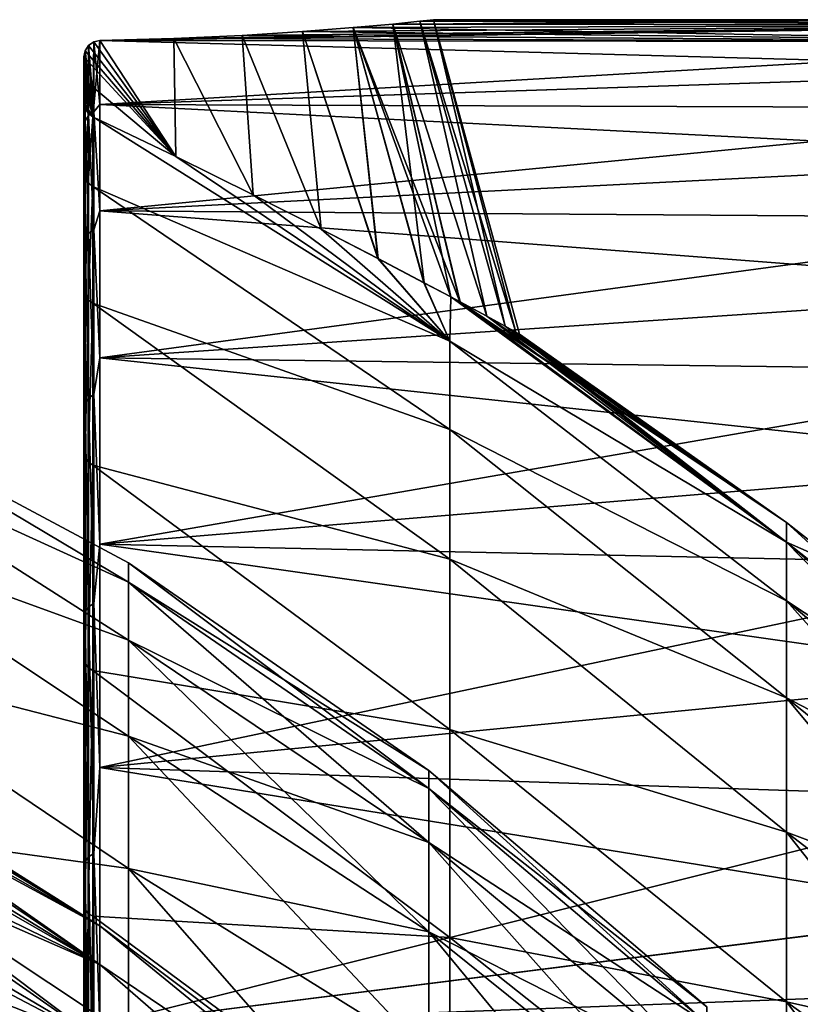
# Model space of a CAD drawing. Header units: metres. Extents: x 59 to 135, y -85 to 115.
# Tile 264 of 290: x 105 to 110, y 45 to 51. Entities that reach past the tile are written whole.
import ezdxf

# ---------------------------------------------------------------- set-up
doc = ezdxf.new("R2010")
doc.units = ezdxf.units.M
doc.layers.add('solid_20_404_502_XXX', color=7, linetype='CONTINUOUS')

msp = doc.modelspace()

# ---------------------------------------------------------------- linework, layer by layer
at = {"layer": 'solid_20_404_502_XXX'}
for points in [[(107.45575, 50.972458, 1.125236), (112.416809, 50.964825, 1.271536), (112.424629, 51, 0.000376)], [(107.627205, 50.989605, 0.691371), (107.45575, 50.972458, 1.125236), (112.424629, 51, 0.000376)], [(107.45575, 50.972458, -1.125236), (107.627205, 50.989605, -0.691371), (112.416817, 50.964867, -1.270785)], [(108.051956, 49.120491, 0.908666), (107.45575, 50.972458, 1.125236), (107.627205, 50.989605, 0.691371)], [(108.051132, 49.120937, -0.910409), (107.627205, 50.989605, -0.691371), (107.45575, 50.972458, -1.125236)], [(107.714386, 50.998817, 0.233294), (107.627205, 50.989605, 0.691371), (112.424629, 51, 0.000376)], [(107.627205, 50.989605, -0.691371), (107.714386, 50.998817, -0.233294), (112.416817, 50.964867, -1.270785)], [(108.168533, 49.057255, 0.606738), (107.627205, 50.989605, 0.691371), (107.714386, 50.998817, 0.233294)], [(108.23661, 49.020138, -0.304339), (107.714386, 50.998817, -0.233294), (107.627205, 50.989605, -0.691371)], [(108.051956, 49.120491, 0.908666), (107.627205, 50.989605, 0.691371), (108.168533, 49.057255, 0.606738)], [(108.168129, 49.057476, -0.608066), (107.627205, 50.989605, -0.691371), (108.051132, 49.120937, -0.910409)], [(108.23661, 49.020138, -0.304339), (107.627205, 50.989605, -0.691371), (108.168129, 49.057476, -0.608066)], [(107.714386, 50.998817, -0.233294), (112.424629, 51, 0.000376), (112.416817, 50.964867, -1.270785)], [(107.714386, 50.998817, -0.233294), (107.714386, 50.998817, 0.233294), (112.424629, 51, 0.000376)], [(108.259163, 49.007805), (107.714386, 50.998817, 0.233294), (107.714386, 50.998817, -0.233294)], [(108.236717, 49.020081, 0.303633), (107.714386, 50.998817, 0.233294), (108.259163, 49.007805)], [(108.168533, 49.057255, 0.606738), (107.714386, 50.998817, 0.233294), (108.236717, 49.020081, 0.303633)], [(108.23661, 49.020138, -0.304339), (108.259163, 49.007805), (107.714386, 50.998817, -0.233294)], [(105.599998, 50.867451, 2.465691), (112.393402, 50.859409, 2.539162), (112.416809, 50.964825, 1.271536)], [(106.068748, 50.880238, 2.344166), (105.599998, 50.867451, 2.465691), (112.416809, 50.964825, 1.271536)], [(106.501167, 50.900185, 2.140454), (106.068748, 50.880238, 2.344166), (112.416809, 50.964825, 1.271536)], [(106.883774, 50.924458, 1.862608), (106.501167, 50.900185, 2.140454), (112.416809, 50.964825, 1.271536)], [(106.501167, 50.900185, -2.140454), (106.883774, 50.924458, -1.862608), (112.393425, 50.859493, -2.538416)], [(107.00296, 49.672043, 2.030449), (106.501167, 50.900185, 2.140454), (106.883774, 50.924458, 1.862608)], [(107.001724, 49.672676, -2.031192), (106.883774, 50.924458, -1.862608), (106.501167, 50.900185, -2.140454)], [(107.205254, 50.949699, 1.520319), (106.883774, 50.924458, 1.862608), (112.416809, 50.964825, 1.271536)], [(106.883774, 50.924458, -1.862608), (107.205254, 50.949699, -1.520319), (112.393425, 50.859493, -2.538416)], [(107.363518, 49.485935, 1.77687), (106.883774, 50.924458, 1.862608), (107.205254, 50.949699, 1.520319)], [(107.361885, 49.486782, -1.77821), (107.205254, 50.949699, -1.520319), (106.883774, 50.924458, -1.862608)], [(107.00296, 49.672043, 2.030449), (106.883774, 50.924458, 1.862608), (107.363518, 49.485935, 1.77687)], [(107.361885, 49.486782, -1.77821), (106.883774, 50.924458, -1.862608), (107.001724, 49.672676, -2.031192)], [(107.205254, 50.949699, -1.520319), (107.45575, 50.972458, -1.125236), (112.416817, 50.964867, -1.270785)], [(107.45575, 50.972458, 1.125236), (107.205254, 50.949699, 1.520319), (112.416809, 50.964825, 1.271536)], [(107.655174, 49.332771, 1.499071), (107.205254, 50.949699, 1.520319), (107.45575, 50.972458, 1.125236)], [(107.881424, 49.212284, -1.209313), (107.45575, 50.972458, -1.125236), (107.205254, 50.949699, -1.520319)], [(107.205254, 50.949699, -1.520319), (112.416817, 50.964867, -1.270785), (112.393425, 50.859493, -2.538416)], [(107.363518, 49.485935, 1.77687), (107.205254, 50.949699, 1.520319), (107.655174, 49.332771, 1.499071)], [(107.65358, 49.333614, -1.500829), (107.205254, 50.949699, -1.520319), (107.361885, 49.486782, -1.77821)], [(107.823051, 49.243534, -1.292847), (107.205254, 50.949699, -1.520319), (107.65358, 49.333614, -1.500829)], [(107.881424, 49.212284, -1.209313), (107.205254, 50.949699, -1.520319), (107.823051, 49.243534, -1.292847)], [(107.655174, 49.332771, 1.499071), (107.45575, 50.972458, 1.125236), (107.823143, 49.243484, 1.292717)], [(107.88269, 49.211605, 1.207415), (107.823143, 49.243484, 1.292717), (107.45575, 50.972458, 1.125236)], [(107.88269, 49.211605, 1.207415), (107.45575, 50.972458, 1.125236), (108.051956, 49.120491, 0.908666)], [(108.051132, 49.120937, -0.910409), (107.45575, 50.972458, -1.125236), (107.881424, 49.212284, -1.209313)], [(105.52932, 50.836769, 2.477245), (105.561806, 50.859146, 2.47191), (105.556602, 50.384995, 2.487871)], [(105.561806, 50.859146, -2.47191), (105.52932, 50.836769, -2.477245), (106.081512, 50.132301, -2.403585)], [(105.561806, 50.41592, -5.116428), (105.52932, 50.836769, -2.477245), (105.561806, 50.859146, -2.47191)], [(105.561806, 50.41592, 5.116428), (105.561806, 50.859146, 2.47191), (105.52932, 50.836769, 2.477245)], [(106.081299, 50.132404, 2.403636), (105.556602, 50.384995, 2.487871), (105.599998, 50.867451, 2.465691)], [(105.561806, 50.859146, 2.47191), (105.599998, 50.867451, 2.465691), (105.556602, 50.384995, 2.487871)], [(105.561806, 50.859146, 2.47191), (105.599998, 50.462471, 4.943422), (105.599998, 50.867451, 2.465691)], [(105.561806, 50.859146, -2.47191), (105.599998, 50.867451, -2.465691), (105.599998, 50.462471, -4.943422)], [(105.561806, 50.859146, -2.47191), (106.081512, 50.132301, -2.403585), (105.599998, 50.867451, -2.465691)], [(105.561806, 50.41592, 5.116428), (105.599998, 50.462471, 4.943422), (105.561806, 50.859146, 2.47191)], [(105.561806, 50.41592, -5.116428), (105.561806, 50.859146, -2.47191), (105.599998, 50.462471, -4.943422)], [(105.599998, 50.867451, -2.465691), (106.068748, 50.880238, -2.344166), (112.393425, 50.859493, -2.538416)], [(106.081299, 50.132404, 2.403636), (105.599998, 50.867451, 2.465691), (106.068748, 50.880238, 2.344166)], [(106.081512, 50.132301, -2.403585), (106.068748, 50.880238, -2.344166), (105.599998, 50.867451, -2.465691)], [(105.599998, 50.867451, -2.465691), (112.393425, 50.859493, -2.538416), (112.354538, 50.684097, -3.798922)], [(105.599998, 50.462471, -4.943422), (105.599998, 50.867451, -2.465691), (112.354538, 50.684097, -3.798922)], [(105.599998, 50.867451, 2.465691), (105.599998, 50.462471, 4.943422), (112.393402, 50.859409, 2.539162)], [(105.599998, 50.462471, 4.943422), (112.354515, 50.683971, 3.799662), (112.393402, 50.859409, 2.539162)], [(106.068748, 50.880238, -2.344166), (106.501167, 50.900185, -2.140454), (112.393425, 50.859493, -2.538416)], [(106.572189, 49.889919, 2.245575), (106.068748, 50.880238, 2.344166), (106.501167, 50.900185, 2.140454)], [(106.571861, 49.890079, -2.245709), (106.501167, 50.900185, -2.140454), (106.068748, 50.880238, -2.344166)], [(106.081299, 50.132404, 2.403636), (106.068748, 50.880238, 2.344166), (106.572189, 49.889919, 2.245575)], [(106.571861, 49.890079, -2.245709), (106.068748, 50.880238, -2.344166), (106.081512, 50.132301, -2.403585)], [(106.572189, 49.889919, 2.245575), (106.501167, 50.900185, 2.140454), (107.00296, 49.672043, 2.030449)], [(107.001724, 49.672676, -2.031192), (106.501167, 50.900185, -2.140454), (106.571861, 49.890079, -2.245709)], [(105.507622, 50.803688, 2.481076), (105.556602, 50.384995, 2.487871), (105.5, 50.764969, 2.483165)], [(105.507622, 50.803688, 2.481076), (105.5, 50.764969, 2.483165), (105.5, 50.324749, 5.100344)], [(105.507614, 50.359898, 5.118509), (105.507622, 50.803688, 2.481076), (105.5, 50.324749, 5.100344)], [(105.507622, 50.803688, -2.481076), (105.5, 50.764969, -2.483165), (106.081512, 50.132301, -2.403585)], [(105.507614, 50.359898, -5.118509), (105.5, 50.764969, -2.483165), (105.507622, 50.803688, -2.481076)], [(105.507614, 50.359898, -5.118509), (105.507622, 50.803688, -2.481076), (105.52932, 50.393131, -5.118832)], [(105.507614, 50.359898, 5.118509), (105.52932, 50.393131, 5.118832), (105.507622, 50.803688, 2.481076)], [(105.507622, 50.803688, 2.481076), (105.52932, 50.836769, 2.477245), (105.556602, 50.384995, 2.487871)], [(105.52932, 50.836769, -2.477245), (105.507622, 50.803688, -2.481076), (106.081512, 50.132301, -2.403585)], [(105.52932, 50.393131, -5.118832), (105.507622, 50.803688, -2.481076), (105.52932, 50.836769, -2.477245)], [(105.52932, 50.393131, 5.118832), (105.52932, 50.836769, 2.477245), (105.507622, 50.803688, 2.481076)], [(105.52932, 50.393131, -5.118832), (105.52932, 50.836769, -2.477245), (105.561806, 50.41592, -5.116428)], [(105.52932, 50.393131, 5.118832), (105.561806, 50.41592, 5.116428), (105.52932, 50.836769, 2.477245)], [(105.5, 50.764969, 2.483165), (105.556602, 50.384995, 2.487871), (105.5, 50.620384, 2.487245)], [(105.5, 50.03648, 5.073006), (105.5, 50.764969, 2.483165), (105.5, 50.620384, 2.487245)], [(105.5, 50.03648, 5.073006), (105.5, 50.324749, 5.100344), (105.5, 50.764969, 2.483165)], [(105.5, 50.620384, -2.487245), (105.5, 50.764969, -2.483165), (105.5, 50.324715, -5.100496)], [(105.507614, 50.359898, -5.118509), (105.5, 50.324715, -5.100496), (105.5, 50.764969, -2.483165)], [(106.081512, 50.132301, -2.403585), (105.5, 50.764969, -2.483165), (105.5, 50.620384, -2.487245)], [(105.599998, 50.462471, -4.943422), (112.354538, 50.684097, -3.798922), (112.300308, 50.439041, -5.048709)], [(105.599998, 50.462471, 4.943422), (112.30027, 50.438877, 5.049442), (112.354515, 50.683971, 3.799662)], [(105.526741, 50.406929, 2.490052), (105.5, 50.620384, 2.487245), (105.556602, 50.384995, 2.487871)], [(105.5, 50.03648, 5.073006), (105.5, 50.620384, 2.487245), (105.5, 50.475319, 2.490766)], [(105.526741, 50.406929, 2.490052), (105.5, 50.475319, 2.490766), (105.5, 50.620384, 2.487245)], [(105.5, 50.475319, -2.490766), (105.5, 50.620384, -2.487245), (105.5, 50.324715, -5.100496)], [(105.556602, 50.384995, -2.487871), (105.5, 50.620384, -2.487245), (105.5, 50.475319, -2.490766)], [(106.081512, 50.132301, -2.403585), (105.5, 50.620384, -2.487245), (105.556602, 50.384995, -2.487871)], [(105.506905, 50.438564, 2.491009), (105.5, 50.03648, 5.073006), (105.5, 50.475319, 2.490766)], [(105.526741, 50.406929, 2.490052), (105.506905, 50.438564, 2.491009), (105.5, 50.475319, 2.490766)], [(105.5, 50.036488, -5.072984), (105.5, 50.475319, -2.490766), (105.5, 50.324715, -5.100496)], [(105.506905, 50.438564, -2.491009), (105.5, 50.475319, -2.490766), (105.5, 50.036488, -5.072984)], [(105.526741, 50.406929, -2.490052), (105.556602, 50.384995, -2.487871), (105.5, 50.475319, -2.490766)], [(105.506905, 50.438564, -2.491009), (105.526741, 50.406929, -2.490052), (105.5, 50.475319, -2.490766)], [(105.506912, 49.996494, -5.084017), (105.506905, 50.438564, -2.491009), (105.5, 50.036488, -5.072984)], [(105.506912, 49.996494, 5.084017), (105.5, 50.03648, 5.073006), (105.506905, 50.438564, 2.491009)], [(105.506912, 49.996494, 5.084017), (105.506905, 50.438564, 2.491009), (105.526741, 50.406929, 2.490052)], [(105.506912, 49.996494, -5.084017), (105.526741, 50.406929, -2.490052), (105.506905, 50.438564, -2.491009)], [(105.52932, 50.393131, -5.118832), (105.561806, 50.41592, -5.116428), (105.561806, 49.667816, -7.691361)], [(105.52932, 50.393131, 5.118832), (105.561806, 49.667816, 7.691361), (105.561806, 50.41592, 5.116428)], [(105.561806, 50.41592, 5.116428), (105.599998, 49.789845, 7.36225), (105.599998, 50.462471, 4.943422)], [(105.561806, 50.41592, -5.116428), (105.599998, 50.462471, -4.943422), (105.599998, 49.789845, -7.362251)], [(105.561806, 50.41592, 5.116428), (105.561806, 49.667816, 7.691361), (105.599998, 49.789845, 7.36225)], [(105.561806, 49.667816, -7.691361), (105.561806, 50.41592, -5.116428), (105.599998, 49.789845, -7.362251)], [(105.599998, 50.462471, -4.943422), (112.300308, 50.439041, -5.048709), (112.230957, 50.124836, -6.284234)], [(105.599998, 49.789845, -7.362251), (105.599998, 50.462471, -4.943422), (112.230957, 50.124836, -6.284234)], [(105.599998, 50.462471, 4.943422), (105.599998, 49.789845, 7.36225), (112.30027, 50.438877, 5.049442)], [(105.599998, 49.789845, 7.36225), (112.230911, 50.12463, 6.284966), (112.30027, 50.438877, 5.049442)], [(105.507614, 50.359898, 5.118509), (105.5, 50.324749, 5.100344), (105.5, 49.579842, 7.662927)], [(105.507614, 50.359898, 5.118509), (105.5, 49.579842, 7.662927), (105.507614, 49.612125, 7.686359)], [(105.507614, 50.359898, -5.118509), (105.5, 49.579762, -7.663151), (105.5, 50.324715, -5.100496)], [(105.507614, 49.612125, -7.686359), (105.5, 49.579762, -7.663151), (105.507614, 50.359898, -5.118509)], [(105.526718, 49.965248, 5.079301), (105.506912, 49.996494, 5.084017), (105.526741, 50.406929, 2.490052)], [(105.526718, 49.965248, -5.079301), (105.526741, 50.406929, -2.490052), (105.506912, 49.996494, -5.084017)], [(105.507614, 50.359898, -5.118509), (105.52932, 50.393131, -5.118832), (105.52932, 49.645004, -7.690816)], [(105.507614, 50.359898, 5.118509), (105.52932, 49.645004, 7.690816), (105.52932, 50.393131, 5.118832)], [(105.507614, 49.612125, -7.686359), (105.507614, 50.359898, -5.118509), (105.52932, 49.645004, -7.690816)], [(105.507614, 50.359898, 5.118509), (105.507614, 49.612125, 7.686359), (105.52932, 49.645004, 7.690816)], [(105.526718, 49.965248, 5.079301), (105.526741, 50.406929, 2.490052), (105.556602, 50.384995, 2.487871)], [(105.526718, 49.965248, -5.079301), (105.556602, 50.384995, -2.487871), (105.526741, 50.406929, -2.490052)], [(105.526718, 49.965248, 5.079301), (105.556602, 50.384995, 2.487871), (105.556602, 49.943707, 5.074568)], [(105.526718, 49.965248, -5.079301), (105.556602, 49.943707, -5.074569), (105.556602, 50.384995, -2.487871)], [(105.52932, 49.645004, -7.690816), (105.52932, 50.393131, -5.118832), (105.561806, 49.667816, -7.691361)], [(105.52932, 50.393131, 5.118832), (105.52932, 49.645004, 7.690816), (105.561806, 49.667816, 7.691361)], [(107.817116, 48.962059, 3.702229), (105.556602, 49.943707, 5.074568), (105.556602, 50.384995, 2.487871)], [(106.081299, 50.132404, 2.403636), (107.817116, 48.962059, 3.702229), (105.556602, 50.384995, 2.487871)], [(107.817116, 48.96204, -3.702342), (105.556602, 50.384995, -2.487871), (105.556602, 49.943707, -5.074569)], [(107.817116, 48.96204, -3.702342), (106.081512, 50.132301, -2.403585), (105.556602, 50.384995, -2.487871)], [(105.5, 49.297199, 7.60086), (105.5, 49.579842, 7.662927), (105.5, 50.324749, 5.100344)], [(105.5, 50.03648, 5.073006), (105.5, 49.297199, 7.60086), (105.5, 50.324749, 5.100344)], [(105.5, 49.297215, -7.600825), (105.5, 50.324715, -5.100496), (105.5, 49.579762, -7.663151)], [(105.5, 49.297215, -7.600825), (105.5, 50.036488, -5.072984), (105.5, 50.324715, -5.100496)], [(105.599998, 49.789845, -7.362251), (112.230957, 50.124836, -6.284234), (112.146805, 49.742165, -7.501888)], [(105.599998, 49.789845, 7.36225), (112.146751, 49.74192, 7.502596), (112.230911, 50.12463, 6.284966)], [(106.081299, 50.132404, 2.403636), (106.572189, 49.889919, 2.245575), (107.817116, 48.962059, 3.702229)], [(107.817116, 48.96204, -3.702342), (106.571861, 49.890079, -2.245709), (106.081512, 50.132301, -2.403585)], [(105.506912, 49.996494, -5.084017), (105.5, 50.036488, -5.072984), (105.5, 49.297215, -7.600825)], [(105.506912, 49.996494, 5.084017), (105.5, 49.297199, 7.60086), (105.5, 50.03648, 5.073006)], [(105.506912, 49.255852, -7.608014), (105.506912, 49.996494, -5.084017), (105.5, 49.297215, -7.600825)], [(105.506912, 49.996494, 5.084017), (105.506912, 49.255852, 7.608014), (105.5, 49.297199, 7.60086)], [(105.526718, 49.965248, -5.079301), (105.506912, 49.996494, -5.084017), (105.506912, 49.255852, -7.608014)], [(105.526718, 49.965248, 5.079301), (105.506912, 49.255852, 7.608014), (105.506912, 49.996494, 5.084017)], [(105.526718, 49.225395, -7.599604), (105.526718, 49.965248, -5.079301), (105.506912, 49.255852, -7.608014)], [(105.526718, 49.965248, 5.079301), (105.526718, 49.225395, 7.599604), (105.506912, 49.255852, 7.608014)], [(105.526718, 49.965248, 5.079301), (105.556602, 49.943707, 5.074568), (105.526718, 49.225395, 7.599604)], [(105.526718, 49.225395, -7.599604), (105.556602, 49.943707, -5.074569), (105.526718, 49.965248, -5.079301)], [(105.526718, 49.225395, 7.599604), (105.556602, 49.943707, 5.074568), (105.556602, 49.204556, 7.592381)], [(105.526718, 49.225395, -7.599604), (105.556602, 49.204556, -7.592384), (105.556602, 49.943707, -5.074569)], [(107.817116, 48.404205, 6.064882), (105.556602, 49.204556, 7.592381), (105.556602, 49.943707, 5.074568)], [(107.817116, 48.962059, 3.702229), (107.817116, 48.404205, 6.064882), (105.556602, 49.943707, 5.074568)], [(107.817116, 48.404175, -6.064987), (105.556602, 49.943707, -5.074569), (105.556602, 49.204556, -7.592384)], [(107.817116, 48.404175, -6.064987), (107.817116, 48.96204, -3.702342), (105.556602, 49.943707, -5.074569)], [(107.817116, 48.96204, -3.702342), (107.001724, 49.672676, -2.031192), (106.571861, 49.890079, -2.245709)], [(106.572189, 49.889919, 2.245575), (107.00296, 49.672043, 2.030449), (107.817116, 48.962059, 3.702229)], [(105.561806, 49.667816, 7.691361), (105.599998, 48.857586, 9.693356), (105.599998, 49.789845, 7.36225)], [(105.561806, 49.667816, -7.691361), (105.599998, 49.789845, -7.362251), (105.599998, 48.857586, -9.693357)], [(105.599998, 49.789845, -7.362251), (112.146805, 49.742165, -7.501888), (112.048195, 49.291874, -8.698049)], [(105.599998, 48.857586, -9.693357), (105.599998, 49.789845, -7.362251), (112.048195, 49.291874, -8.698049)], [(105.599998, 49.789845, 7.36225), (105.599998, 48.857586, 9.693356), (112.146751, 49.74192, 7.502596)], [(105.599998, 48.857586, 9.693356), (112.048134, 49.291592, 8.698742), (112.146751, 49.74192, 7.502596)], [(105.52932, 49.645004, -7.690816), (105.561806, 49.667816, -7.691361), (105.561806, 48.625019, -10.161687)], [(105.52932, 49.645004, 7.690816), (105.561806, 48.625019, 10.161687), (105.561806, 49.667816, 7.691361)], [(105.561806, 49.667816, 7.691361), (105.561806, 48.625019, 10.161687), (105.599998, 48.857586, 9.693356)], [(105.561806, 48.625019, -10.161687), (105.561806, 49.667816, -7.691361), (105.599998, 48.857586, -9.693357)], [(107.817116, 48.96204, -3.702342), (107.361885, 49.486782, -1.77821), (107.001724, 49.672676, -2.031192)], [(107.00296, 49.672043, 2.030449), (107.363518, 49.485935, 1.77687), (107.817116, 48.962059, 3.702229)], [(105.507614, 49.612125, 7.686359), (105.5, 49.579842, 7.662927), (105.5, 48.540382, 10.124328)], [(105.507614, 49.612125, 7.686359), (105.5, 48.540382, 10.124328), (105.507614, 48.570549, 10.149715)], [(105.507614, 49.612125, -7.686359), (105.5, 48.540279, -10.124537), (105.5, 49.579762, -7.663151)], [(105.507614, 48.570549, -10.149715), (105.5, 48.540279, -10.124537), (105.507614, 49.612125, -7.686359)], [(105.507614, 49.612125, -7.686359), (105.52932, 49.645004, -7.690816), (105.52932, 48.602554, -10.158223)], [(105.507614, 49.612125, 7.686359), (105.52932, 48.602554, 10.158223), (105.52932, 49.645004, 7.690816)], [(105.507614, 48.570549, -10.149715), (105.507614, 49.612125, -7.686359), (105.52932, 48.602554, -10.158223)], [(105.507614, 49.612125, 7.686359), (105.507614, 48.570549, 10.149715), (105.52932, 48.602554, 10.158223)], [(105.52932, 48.602554, -10.158223), (105.52932, 49.645004, -7.690816), (105.561806, 48.625019, -10.161687)], [(105.52932, 49.645004, 7.690816), (105.52932, 48.602554, 10.158223), (105.561806, 48.625019, 10.161687)], [(105.5, 48.267559, 10.028417), (105.5, 48.540382, 10.124328), (105.5, 49.579842, 7.662927)], [(105.5, 49.297199, 7.60086), (105.5, 48.267559, 10.028417), (105.5, 49.579842, 7.662927)], [(105.5, 48.267574, -10.028384), (105.5, 49.579762, -7.663151), (105.5, 48.540279, -10.124537)], [(105.5, 48.267574, -10.028384), (105.5, 49.297215, -7.600825), (105.5, 49.579762, -7.663151)], [(107.817116, 48.96204, -3.702342), (107.65358, 49.333614, -1.500829), (107.361885, 49.486782, -1.77821)], [(107.363518, 49.485935, 1.77687), (107.655174, 49.332771, 1.499071), (107.817116, 48.962059, 3.702229)], [(105.506912, 49.255852, -7.608014), (105.5, 49.297215, -7.600825), (105.5, 48.267574, -10.028384)], [(105.506912, 49.255852, 7.608014), (105.5, 48.267559, 10.028417), (105.5, 49.297199, 7.60086)], [(105.599998, 48.857586, -9.693357), (112.048195, 49.291874, -8.698049), (111.935509, 48.775005, -9.869099)], [(105.599998, 48.857586, 9.693356), (111.935432, 48.77467, 9.869806), (112.048134, 49.291592, 8.698742)], [(107.817116, 48.96204, -3.702342), (107.823051, 49.243534, -1.292847), (107.65358, 49.333614, -1.500829)], [(107.655174, 49.332771, 1.499071), (107.823143, 49.243484, 1.292717), (107.817116, 48.962059, 3.702229)], [(105.506912, 48.226654, -10.028732), (105.506912, 49.255852, -7.608014), (105.5, 48.267574, -10.028384)], [(105.506912, 49.255852, 7.608014), (105.506912, 48.226654, 10.028732), (105.5, 48.267559, 10.028417)], [(105.526718, 49.225395, -7.599604), (105.506912, 49.255852, -7.608014), (105.506912, 48.226654, -10.028732)], [(105.526718, 49.225395, 7.599604), (105.506912, 48.226654, 10.028732), (105.506912, 49.255852, 7.608014)], [(109.950691, 47.689991, -2.218529), (107.823051, 49.243534, -1.292847), (107.817116, 48.96204, -3.702342)], [(109.950691, 47.689991, 2.218529), (107.817116, 48.962059, 3.702229), (107.823143, 49.243484, 1.292717)], [(109.950691, 47.689991, -2.218529), (109.950691, 47.814579), (107.823051, 49.243534, -1.292847)], [(107.881424, 49.212284, -1.209313), (107.823051, 49.243534, -1.292847), (109.950691, 47.814579)], [(107.88269, 49.211605, 1.207415), (109.950691, 47.689991, 2.218529), (107.823143, 49.243484, 1.292717)], [(105.526718, 48.19743, -10.016749), (105.526718, 49.225395, -7.599604), (105.506912, 48.226654, -10.028732)], [(105.526718, 49.225395, 7.599604), (105.526718, 48.19743, 10.016749), (105.506912, 48.226654, 10.028732)], [(105.526718, 49.225395, 7.599604), (105.556602, 49.204556, 7.592381), (105.526718, 48.19743, 10.016749)], [(105.526718, 48.19743, -10.016749), (105.556602, 49.204556, -7.592384), (105.526718, 49.225395, -7.599604)], [(105.526718, 48.19743, 10.016749), (105.556602, 49.204556, 7.592381), (105.556602, 48.177567, 10.007163)], [(105.526718, 48.19743, -10.016749), (105.556602, 48.177578, -10.007137), (105.556602, 49.204556, -7.592384)], [(107.817116, 47.580971, 8.348653), (105.556602, 48.177567, 10.007163), (105.556602, 49.204556, 7.592381)], [(107.817116, 48.404205, 6.064882), (107.817116, 47.580971, 8.348653), (105.556602, 49.204556, 7.592381)], [(107.817116, 47.580929, -8.34875), (105.556602, 49.204556, -7.592384), (105.556602, 48.177578, -10.007137)], [(107.817116, 47.580929, -8.34875), (107.817116, 48.404175, -6.064987), (105.556602, 49.204556, -7.592384)], [(108.051132, 49.120937, -0.910409), (107.881424, 49.212284, -1.209313), (109.950691, 47.814579)], [(107.88269, 49.211605, 1.207415), (108.051956, 49.120491, 0.908666), (109.950691, 47.689991, 2.218529)], [(108.168129, 49.057476, -0.608066), (108.051132, 49.120937, -0.910409), (109.950691, 47.814579)], [(108.051956, 49.120491, 0.908666), (108.168533, 49.057255, 0.606738), (109.950691, 47.689991, 2.218529)], [(108.23661, 49.020138, -0.304339), (108.168129, 49.057476, -0.608066), (109.950691, 47.814579)], [(108.168533, 49.057255, 0.606738), (108.236717, 49.020081, 0.303633), (109.950691, 47.689991, 2.218529)], [(108.23661, 49.020138, -0.304339), (109.950691, 47.814579), (108.259163, 49.007805)], [(108.236717, 49.020081, 0.303633), (108.259163, 49.007805), (109.950691, 47.689991, 2.218529)], [(108.259163, 49.007805), (109.950691, 47.814579), (109.950691, 47.689991, 2.218529)], [(109.950691, 47.317787, 4.409159), (107.817116, 48.404205, 6.064882), (107.817116, 48.962059, 3.702229)], [(109.950691, 47.317787, 4.409159), (107.817116, 48.962059, 3.702229), (109.950691, 47.689991, 2.218529)], [(109.950691, 47.317787, -4.409159), (107.817116, 48.96204, -3.702342), (107.817116, 48.404175, -6.064987)], [(109.950691, 47.317787, -4.409159), (109.950691, 47.689991, -2.218529), (107.817116, 48.96204, -3.702342)], [(105.561806, 48.625019, 10.161687), (105.599998, 47.676804, 11.908962), (105.599998, 48.857586, 9.693356)], [(105.561806, 48.625019, -10.161687), (105.599998, 48.857586, -9.693357), (105.599998, 47.676804, -11.908964)], [(105.599998, 48.857586, -9.693357), (111.935509, 48.775005, -9.869099), (111.80925, 48.192776, -11.011439)], [(105.599998, 47.676804, -11.908964), (105.599998, 48.857586, -9.693357), (111.80925, 48.192776, -11.011439)], [(105.599998, 48.857586, 9.693356), (105.599998, 47.676804, 11.908962), (111.935432, 48.77467, 9.869806)], [(105.599998, 47.676804, 11.908962), (111.809174, 48.192429, 11.012079), (111.935432, 48.77467, 9.869806)], [(105.781776, 47.434959, 2.189794), (103.766579, 48.634632, 1.201831), (103.766579, 48.355587, 3.589239)], [(105.781776, 47.557938), (103.766579, 48.634632, -1.201831), (103.766579, 48.634632, 1.201831)], [(105.781776, 47.434959, 2.189794), (105.781776, 47.557938), (103.766579, 48.634632, 1.201831)], [(105.781776, 47.434959, -2.189794), (103.766579, 48.355587, -3.589239), (103.766579, 48.634632, -1.201831)], [(105.781776, 47.557938), (105.781776, 47.434959, -2.189794), (103.766579, 48.634632, -1.201831)], [(105.507614, 48.570549, -10.149715), (105.52932, 48.602554, -10.158223), (105.52932, 47.279964, -12.487505)], [(105.507614, 48.570549, 10.149715), (105.52932, 47.279964, 12.487505), (105.52932, 48.602554, 10.158223)], [(105.52932, 48.602554, -10.158223), (105.561806, 48.625019, -10.161687), (105.561806, 47.301712, -12.493809)], [(105.52932, 48.602554, 10.158223), (105.561806, 47.301712, 12.493809), (105.561806, 48.625019, 10.161687)], [(105.52932, 47.279964, -12.487505), (105.52932, 48.602554, -10.158223), (105.561806, 47.301712, -12.493809)], [(105.52932, 48.602554, 10.158223), (105.52932, 47.279964, 12.487505), (105.561806, 47.301712, 12.493809)], [(105.561806, 48.625019, 10.161687), (105.561806, 47.301712, 12.493809), (105.599998, 47.676804, 11.908962)], [(105.561806, 47.301712, -12.493809), (105.561806, 48.625019, -10.161687), (105.599998, 47.676804, -11.908964)], [(105.507614, 48.570549, 10.149715), (105.5, 48.540382, 10.124328), (105.5, 47.22266, 12.445855)], [(105.507614, 48.570549, 10.149715), (105.5, 47.22266, 12.445855), (105.507614, 47.249317, 12.475091)], [(105.507614, 48.570549, -10.149715), (105.5, 47.22253, -12.446054), (105.5, 48.540279, -10.124537)], [(105.507614, 47.249317, -12.47509), (105.5, 47.22253, -12.446054), (105.507614, 48.570549, -10.149715)], [(105.5, 46.963665, 12.317597), (105.5, 47.22266, 12.445855), (105.5, 48.540382, 10.124328)], [(105.5, 48.267559, 10.028417), (105.5, 46.963665, 12.317597), (105.5, 48.540382, 10.124328)], [(105.5, 46.963684, -12.317566), (105.5, 48.540279, -10.124537), (105.5, 47.22253, -12.446054)], [(105.5, 46.963684, -12.317566), (105.5, 48.267574, -10.028384), (105.5, 48.540279, -10.124537)], [(105.507614, 47.249317, -12.47509), (105.507614, 48.570549, -10.149715), (105.52932, 47.279964, -12.487505)], [(105.507614, 48.570549, 10.149715), (105.507614, 47.249317, 12.475091), (105.52932, 47.279964, 12.487505)], [(105.781776, 47.067577, 4.35205), (103.766579, 48.355587, 3.589239), (103.766579, 47.801262, 5.928109)], [(105.781776, 47.067577, 4.35205), (105.781776, 47.434959, 2.189794), (103.766579, 48.355587, 3.589239)], [(105.781776, 47.067577, -4.35205), (103.766579, 47.801262, -5.928109), (103.766579, 48.355587, -3.589239)], [(105.781776, 47.434959, -2.189794), (105.781776, 47.067577, -4.35205), (103.766579, 48.355587, -3.589239)], [(109.950691, 46.702652, 6.544341), (107.817116, 47.580971, 8.348653), (107.817116, 48.404205, 6.064882)], [(109.950691, 46.702652, 6.544341), (107.817116, 48.404205, 6.064882), (109.950691, 47.317787, 4.409159)], [(109.950691, 46.702652, -6.544341), (107.817116, 48.404175, -6.064987), (107.817116, 47.580929, -8.34875)], [(109.950691, 46.702652, -6.544341), (109.950691, 47.317787, -4.409159), (107.817116, 48.404175, -6.064987)], [(105.506912, 48.226654, -10.028732), (105.5, 48.267574, -10.028384), (105.5, 46.963684, -12.317566)], [(105.506912, 48.226654, 10.028732), (105.5, 46.963665, 12.317597), (105.5, 48.267559, 10.028417)], [(105.506912, 46.922882, -12.31331), (105.506912, 48.226654, -10.028732), (105.5, 46.963684, -12.317566)], [(105.506912, 48.226654, 10.028732), (105.506912, 46.922882, 12.31331), (105.5, 46.963665, 12.317597)], [(105.526718, 48.19743, -10.016749), (105.506912, 48.226654, -10.028732), (105.506912, 46.922882, -12.31331)], [(105.526718, 48.19743, 10.016749), (105.506912, 46.922882, 12.31331), (105.506912, 48.226654, 10.028732)], [(105.526718, 46.895302, -12.297927), (105.526718, 48.19743, -10.016749), (105.506912, 46.922882, -12.31331)], [(105.526718, 48.19743, 10.016749), (105.526718, 46.895302, 12.297927), (105.506912, 46.922882, 12.31331)], [(105.526718, 48.19743, 10.016749), (105.556602, 48.177567, 10.007163), (105.526718, 46.895302, 12.297927)], [(105.526718, 46.895302, -12.297927), (105.556602, 48.177578, -10.007137), (105.526718, 48.19743, -10.016749)], [(105.526718, 46.895302, -12.297927), (105.556602, 46.876705, -12.286069), (105.556602, 48.177578, -10.007137)], [(105.526718, 46.895302, 12.297927), (105.556602, 48.177567, 10.007163), (105.556602, 46.876675, 12.286114)], [(107.817116, 46.50301, -10.523927), (105.556602, 48.177578, -10.007137), (105.556602, 46.876705, -12.286069)], [(107.817116, 46.50301, -10.523927), (107.817116, 47.580929, -8.34875), (105.556602, 48.177578, -10.007137)], [(107.817116, 46.503059, 10.523839), (105.556602, 46.876675, 12.286114), (105.556602, 48.177567, 10.007163)], [(107.817116, 47.580971, 8.348653), (107.817116, 46.503059, 10.523839), (105.556602, 48.177567, 10.007163)], [(105.599998, 47.676804, -11.908964), (111.80925, 48.192776, -11.011439), (111.670036, 47.546665, -12.121379)], [(105.599998, 47.676804, 11.908962), (111.669968, 47.546349, 12.12189), (111.809174, 48.192429, 11.012079)], [(105.781776, 46.460411, 6.459577), (103.766579, 47.801262, 5.928109), (103.766579, 46.979164, 8.186811)], [(105.781776, 46.460411, 6.459577), (105.781776, 47.067577, 4.35205), (103.766579, 47.801262, 5.928109)], [(105.781776, 46.460411, -6.459577), (103.766579, 46.979164, -8.186811), (103.766579, 47.801262, -5.928109)], [(105.781776, 47.067577, -4.35205), (105.781776, 46.460411, -6.459577), (103.766579, 47.801262, -5.928109)], [(109.950691, 47.814579), (110.314529, 47.529274), (111.920403, 46.015675, 2.029879)], [(109.950691, 47.689991, 2.218529), (109.950691, 47.814579), (111.920403, 46.015675, 2.029879)], [(109.950691, 47.689991, -2.218529), (110.314529, 47.529274), (109.950691, 47.814579)], [(105.561806, 47.301712, 12.493809), (105.599998, 46.26157, 13.982672), (105.599998, 47.676804, 11.908962)], [(105.561806, 47.301712, -12.493809), (105.599998, 47.676804, -11.908964), (105.599998, 46.261566, -13.982674)], [(105.599998, 47.676804, -11.908964), (111.670036, 47.546665, -12.121379), (111.518509, 46.838352, -13.195319)], [(105.599998, 46.261566, -13.982674), (105.599998, 47.676804, -11.908964), (111.518509, 46.838352, -13.195319)], [(105.599998, 47.676804, 11.908962), (105.599998, 46.26157, 13.982672), (111.669968, 47.546349, 12.12189)], [(109.950691, 47.689991, -2.218529), (111.920403, 46.129669), (110.314529, 47.529274)], [(111.920403, 46.015675, -2.029879), (111.920403, 46.129669), (109.950691, 47.689991, -2.218529)], [(109.950691, 47.689991, 2.218529), (111.920403, 46.015675, 2.029879), (111.920403, 45.675121, 4.034231)], [(109.950691, 47.317787, 4.409159), (109.950691, 47.689991, 2.218529), (111.920403, 45.675121, 4.034231)], [(111.920403, 46.015675, -2.029879), (109.950691, 47.689991, -2.218529), (109.950691, 47.317787, -4.409159)], [(105.599998, 46.26157, 13.982672), (111.518463, 46.838142, 13.195621), (111.669968, 47.546349, 12.12189)], [(107.684959, 46.128693, -2.042613), (105.781776, 47.434959, -2.189794), (105.781776, 47.557938)], [(107.684959, 46.243404), (105.781776, 47.557938), (105.781776, 47.434959, 2.189794)], [(107.684959, 46.243404), (107.684959, 46.128693, -2.042613), (105.781776, 47.557938)], [(109.950691, 45.852318, 8.597223), (107.817116, 46.503059, 10.523839), (107.817116, 47.580971, 8.348653)], [(109.950691, 45.852318, 8.597223), (107.817116, 47.580971, 8.348653), (109.950691, 46.702652, 6.544341)], [(109.950691, 45.852318, -8.597223), (107.817116, 47.580929, -8.34875), (107.817116, 46.50301, -10.523927)], [(109.950691, 45.852318, -8.597223), (109.950691, 46.702652, -6.544341), (107.817116, 47.580929, -8.34875)], [(107.684959, 45.786003, -4.059539), (105.781776, 47.067577, -4.35205), (105.781776, 47.434959, -2.189794)], [(107.684959, 46.128693, -2.042613), (107.684959, 45.786003, -4.059539), (105.781776, 47.434959, -2.189794)], [(107.684959, 46.128693, 2.042613), (105.781776, 47.434959, 2.189794), (105.781776, 47.067577, 4.35205)], [(107.684959, 46.128693, 2.042613), (107.684959, 46.243404), (105.781776, 47.434959, 2.189794)], [(105.52932, 47.279964, -12.487505), (105.561806, 47.301712, -12.493809), (105.561806, 45.715889, -14.656008)], [(105.52932, 47.279964, 12.487505), (105.561806, 45.715889, 14.656008), (105.561806, 47.301712, 12.493809)], [(105.561806, 47.301712, 12.493809), (105.561806, 45.715889, 14.656008), (105.599998, 46.26157, 13.982672)], [(105.561806, 45.715889, -14.656008), (105.561806, 47.301712, -12.493809), (105.599998, 46.261566, -13.982674)], [(109.950691, 47.317787, 4.409159), (111.920403, 45.675121, 4.034231), (111.920403, 45.112293, 5.98785)], [(109.950691, 46.702652, 6.544341), (109.950691, 47.317787, 4.409159), (111.920403, 45.112293, 5.98785)], [(111.920403, 45.675121, -4.034231), (109.950691, 47.317787, -4.409159), (109.950691, 46.702652, -6.544341)], [(111.920403, 46.015675, -2.029879), (109.950691, 47.317787, -4.409159), (111.920403, 45.675121, -4.034231)], [(105.507614, 47.249317, 12.475091), (105.5, 47.22266, 12.445855), (105.5, 45.643066, 14.599009)], [(105.507614, 47.249317, 12.475091), (105.5, 45.643066, 14.599009), (105.507614, 45.666401, 14.630871)], [(105.507614, 47.249317, -12.47509), (105.5, 45.642899, -14.599214), (105.5, 47.22253, -12.446054)], [(105.507614, 45.666401, -14.630871), (105.5, 45.642899, -14.599214), (105.507614, 47.249317, -12.47509)], [(105.507614, 47.249317, -12.47509), (105.52932, 47.279964, -12.487505), (105.52932, 45.695213, -14.646987)], [(105.507614, 47.249317, 12.475091), (105.52932, 45.695213, 14.646987), (105.52932, 47.279964, 12.487505)], [(105.507614, 45.666401, -14.630871), (105.507614, 47.249317, -12.47509), (105.52932, 45.695213, -14.646987)], [(105.507614, 47.249317, 12.475091), (105.507614, 45.666401, 14.630871), (105.52932, 45.695213, 14.646987)], [(105.52932, 45.695213, -14.646987), (105.52932, 47.279964, -12.487505), (105.561806, 45.715889, -14.656008)], [(105.52932, 47.279964, 12.487505), (105.52932, 45.695213, 14.646987), (105.561806, 45.715889, 14.656008)], [(105.5, 45.401711, 14.440333), (105.5, 45.643066, 14.599009), (105.5, 47.22266, 12.445855)], [(105.5, 46.963665, 12.317597), (105.5, 45.401711, 14.440333), (105.5, 47.22266, 12.445855)], [(105.5, 45.401733, -14.440302), (105.5, 47.22253, -12.446054), (105.5, 45.642899, -14.599214)], [(105.5, 45.401733, -14.440302), (105.5, 46.963684, -12.317566), (105.5, 47.22253, -12.446054)], [(107.684959, 45.219643, -6.025414), (105.781776, 46.460411, -6.459577), (105.781776, 47.067577, -4.35205)], [(107.684959, 45.786003, -4.059539), (107.684959, 45.219643, -6.025414), (105.781776, 47.067577, -4.35205)], [(107.684959, 45.786003, 4.059539), (105.781776, 47.067577, 4.35205), (105.781776, 46.460411, 6.459577)], [(107.684959, 45.786003, 4.059539), (107.684959, 46.128693, 2.042613), (105.781776, 47.067577, 4.35205)], [(105.781776, 45.621094, 8.485871), (103.766579, 46.979164, 8.186811), (103.766579, 45.900402, 10.334802)], [(105.781776, 45.621094, 8.485871), (105.781776, 46.460411, 6.459577), (103.766579, 46.979164, 8.186811)], [(105.781776, 45.621094, -8.485871), (103.766579, 45.900402, -10.334802), (103.766579, 46.979164, -8.186811)], [(105.781776, 46.460411, -6.459577), (105.781776, 45.621094, -8.485871), (103.766579, 46.979164, -8.186811)], [(105.506912, 46.922882, -12.31331), (105.5, 46.963684, -12.317566), (105.5, 45.401733, -14.440302)], [(105.506912, 46.922882, 12.31331), (105.5, 45.401711, 14.440333), (105.5, 46.963665, 12.317597)], [(105.506912, 45.362228, -14.430734), (105.506912, 46.922882, -12.31331), (105.5, 45.401733, -14.440302)], [(105.506912, 46.922882, 12.31331), (105.506912, 45.362228, 14.430734), (105.5, 45.401711, 14.440333)], [(105.526718, 46.895302, -12.297927), (105.506912, 46.922882, -12.31331), (105.506912, 45.362228, -14.430734)], [(105.526718, 46.895302, 12.297927), (105.506912, 45.362228, 14.430734), (105.506912, 46.922882, 12.31331)], [(105.526718, 45.336685, -14.412171), (105.526718, 46.895302, -12.297927), (105.506912, 45.362228, -14.430734)], [(105.526718, 46.895302, 12.297927), (105.526718, 45.336685, 14.412171), (105.506912, 45.362228, 14.430734)], [(105.526718, 46.895302, 12.297927), (105.556602, 46.876675, 12.286114), (105.526718, 45.336685, 14.412171)], [(105.526718, 45.336685, -14.412171), (105.556602, 46.876705, -12.286069), (105.526718, 46.895302, -12.297927)], [(105.526718, 45.336685, -14.412171), (105.556602, 45.319584, -14.398246), (105.556602, 46.876705, -12.286069)], [(105.526718, 45.336685, 14.412171), (105.556602, 46.876675, 12.286114), (105.556602, 45.319561, 14.398275)], [(107.817116, 45.184437, -12.562227), (105.556602, 46.876705, -12.286069), (105.556602, 45.319584, -14.398246)], [(107.817116, 45.184437, -12.562227), (107.817116, 46.50301, -10.523927), (105.556602, 46.876705, -12.286069)], [(107.817116, 45.184494, 12.56215), (105.556602, 45.319561, 14.398275), (105.556602, 46.876675, 12.286114)], [(107.817116, 46.503059, 10.523839), (107.817116, 45.184494, 12.56215), (105.556602, 46.876675, 12.286114)], [(105.599998, 46.261566, -13.982674), (111.518509, 46.838352, -13.195319), (111.355148, 46.069721, -14.229728)], [(105.599998, 46.26157, 13.982672), (111.355148, 46.069721, 14.229728), (111.518463, 46.838142, 13.195621)], [(109.950691, 46.702652, 6.544341), (111.920403, 45.112293, 5.98785), (111.920403, 44.334267, 7.866168)], [(109.950691, 45.852318, 8.597223), (109.950691, 46.702652, 6.544341), (111.920403, 44.334267, 7.866168)], [(111.920403, 45.112293, -5.98785), (109.950691, 46.702652, -6.544341), (109.950691, 45.852318, -8.597223)], [(111.920403, 45.675121, -4.034231), (109.950691, 46.702652, -6.544341), (111.920403, 45.112293, -5.98785)], [(109.950691, 44.777485, 10.541992), (107.817116, 45.184494, 12.56215), (107.817116, 46.503059, 10.523839)], [(109.950691, 44.777485, 10.541992), (107.817116, 46.503059, 10.523839), (109.950691, 45.852318, 8.597223)], [(109.950691, 44.777485, -10.541992), (107.817116, 46.50301, -10.523927), (107.817116, 45.184437, -12.562227)], [(109.950691, 44.777485, -10.541992), (109.950691, 45.852318, -8.597223), (107.817116, 46.50301, -10.523927)], [(105.59938, 45.257915, 1.029138), (103.736542, 46.411156, 0.931198), (103.736542, 46.433563, -0.203647)], [(105.59938, 45.257889, -1.02958), (103.736542, 46.433563, -0.203647), (103.736542, 46.386089, -1.337725)], [(105.59938, 45.257915, 1.029138), (103.736542, 46.433563, -0.203647), (105.59938, 45.257889, -1.02958)], [(107.684959, 44.436737, -7.915516), (105.781776, 45.621094, -8.485871), (105.781776, 46.460411, -6.459577)], [(107.684959, 45.219643, -6.025414), (107.684959, 44.436737, -7.915516), (105.781776, 46.460411, -6.459577)], [(107.684959, 45.219643, 6.025414), (105.781776, 46.460411, 6.459577), (105.781776, 45.621094, 8.485871)], [(107.684959, 45.219643, 6.025414), (107.684959, 45.786003, 4.059539), (105.781776, 46.460411, 6.459577)], [(105.59938, 45.257915, 1.029138), (103.736542, 46.318947, 2.062501), (103.736542, 46.411156, 0.931198)], [(105.59938, 45.257889, -1.02958), (103.736542, 46.386089, -1.337725), (103.736542, 46.268906, -2.466731)], [(105.59938, 45.013226, 3.073263), (103.736542, 46.157291, 3.185983), (103.736542, 46.318947, 2.062501)], [(105.59938, 45.013226, 3.073263), (103.736542, 46.318947, 2.062501), (105.59938, 45.257915, 1.029138)], [(105.59938, 45.013145, -3.073699), (103.736542, 46.268906, -2.466731), (103.736542, 46.082466, -3.586382)], [(105.59938, 45.257889, -1.02958), (103.736542, 46.268906, -2.466731), (105.59938, 45.013145, -3.073699)], [(105.561806, 45.715889, 14.656008), (105.599998, 44.628742, 15.889773), (105.599998, 46.26157, 13.982672)], [(105.561806, 45.715889, -14.656008), (105.599998, 46.261566, -13.982674), (105.599998, 44.628742, -15.889776)], [(105.599998, 46.26157, 13.982672), (105.599998, 44.628742, 15.889773), (111.355148, 46.069721, 14.229728)], [(105.599998, 46.261566, -13.982674), (111.355148, 46.069721, -14.229728), (111.260277, 45.343647, -15.10622)], [(105.599998, 44.628742, -15.889776), (105.599998, 46.261566, -13.982674), (111.260277, 45.343647, -15.10622)], [(109.446487, 44.639076, -1.874774), (107.684959, 46.128693, -2.042613), (107.684959, 46.243404)], [(109.446487, 44.744362), (107.684959, 46.243404), (107.684959, 46.128693, 2.042613)], [(109.446487, 44.744362), (109.446487, 44.639076, -1.874774), (107.684959, 46.243404)], [(105.59938, 45.013226, 3.073263), (103.736542, 45.9268, 4.2974), (103.736542, 46.157291, 3.185983)], [(109.446487, 44.324547, -3.725971), (107.684959, 45.786003, -4.059539), (107.684959, 46.128693, -2.042613)], [(109.446487, 44.639076, -1.874774), (109.446487, 44.324547, -3.725971), (107.684959, 46.128693, -2.042613)], [(109.446487, 44.639076, 1.874774), (107.684959, 46.128693, 2.042613), (107.684959, 45.786003, 4.059539)], [(109.446487, 44.639076, 1.874774), (109.446487, 44.744362), (107.684959, 46.128693, 2.042613)], [(105.59938, 45.013145, -3.073699), (103.736542, 46.082466, -3.586382), (103.736542, 45.827473, -4.692438)], [(105.599998, 44.628742, 15.889773), (111.260292, 45.344017, 15.105795), (111.355148, 46.069721, 14.229728)], [(105.59938, 44.527287, 5.073809), (103.736542, 45.628345, 5.392516), (103.736542, 45.9268, 4.2974)], [(105.59938, 44.527287, 5.073809), (103.736542, 45.9268, 4.2974), (105.59938, 45.013226, 3.073263)], [(105.781776, 44.560181, 10.40545), (103.766579, 45.900402, 10.334802), (103.766579, 44.579567, 12.343031)], [(105.781776, 44.560181, 10.40545), (105.781776, 45.621094, 8.485871), (103.766579, 45.900402, 10.334802)], [(105.781776, 44.560181, -10.40545), (103.766579, 44.579567, -12.343031), (103.766579, 45.900402, -10.334802)], [(105.781776, 45.621094, -8.485871), (105.781776, 44.560181, -10.40545), (103.766579, 45.900402, -10.334802)], [(105.59938, 44.527157, -5.074233), (103.736542, 45.827473, -4.692438), (103.736542, 45.50489, -5.780705)], [(105.59938, 45.013145, -3.073699), (103.736542, 45.827473, -4.692438), (105.59938, 44.527157, -5.074233)], [(109.950691, 45.852318, 8.597223), (111.920403, 44.334267, 7.866168), (111.920403, 43.35083, 9.645566)], [(109.950691, 44.777485, 10.541992), (109.950691, 45.852318, 8.597223), (111.920403, 43.35083, 9.645566)], [(111.920403, 44.334267, -7.866168), (109.950691, 45.852318, -8.597223), (109.950691, 44.777485, -10.541992)], [(111.920403, 45.112293, -5.98785), (109.950691, 45.852318, -8.597223), (111.920403, 44.334267, -7.866168)], [(109.446487, 43.804726, -5.530313), (107.684959, 45.219643, -6.025414), (107.684959, 45.786003, -4.059539)], [(109.446487, 44.324547, -3.725971), (109.446487, 43.804726, -5.530313), (107.684959, 45.786003, -4.059539)], [(109.446487, 44.324547, 3.725971), (107.684959, 45.786003, 4.059539), (107.684959, 45.219643, 6.025414)], [(109.446487, 44.324547, 3.725971), (109.446487, 44.639076, 1.874774), (107.684959, 45.786003, 4.059539)], [(105.507614, 45.666401, -14.630871), (105.52932, 45.695213, -14.646987), (105.52932, 43.869854, -16.607306)], [(105.507614, 45.666401, 14.630871), (105.52932, 43.869854, 16.607306), (105.52932, 45.695213, 14.646987)], [(105.52932, 45.695213, -14.646987), (105.561806, 45.715889, -14.656008), (105.561806, 43.889122, -16.618877)], [(105.52932, 45.695213, 14.646987), (105.561806, 43.889122, 16.618877), (105.561806, 45.715889, 14.656008)], [(105.52932, 43.869854, -16.607306), (105.52932, 45.695213, -14.646987), (105.561806, 43.889122, -16.618877)], [(105.52932, 45.695213, 14.646987), (105.52932, 43.869854, 16.607306), (105.561806, 43.889122, 16.618877)], [(105.561806, 45.715889, 14.656008), (105.561806, 43.889122, 16.618877), (105.599998, 44.628742, 15.889773)], [(105.561806, 43.889122, -16.618877), (105.561806, 45.715889, -14.656008), (105.599998, 44.628742, -15.889776)], [(105.59938, 44.527287, 5.073809), (103.736542, 45.263073, 6.467147), (103.736542, 45.628345, 5.392516)], [(105.507614, 45.666401, 14.630871), (105.5, 45.643066, 14.599009), (105.5, 43.823326, 16.553921)], [(105.507614, 45.666401, 14.630871), (105.5, 43.823326, 16.553921), (105.507614, 43.843319, 16.587749)], [(105.507614, 45.666401, -14.630871), (105.5, 43.823132, -16.554108), (105.5, 45.642899, -14.599214)], [(105.507614, 43.843319, -16.587749), (105.5, 43.823132, -16.554108), (105.507614, 45.666401, -14.630871)], [(105.5, 43.603165, 16.367193), (105.5, 43.823326, 16.553921), (105.5, 45.643066, 14.599009)], [(105.5, 45.401711, 14.440333), (105.5, 43.603165, 16.367193), (105.5, 45.643066, 14.599009)], [(105.5, 43.603195, -16.367167), (105.5, 45.642899, -14.599214), (105.5, 43.823132, -16.554108)], [(105.5, 43.603195, -16.367167), (105.5, 45.401733, -14.440302), (105.5, 45.642899, -14.599214)], [(105.507614, 43.843319, -16.587749), (105.507614, 45.666401, -14.630871), (105.52932, 43.869854, -16.607306)], [(105.507614, 45.666401, 14.630871), (105.507614, 43.843319, 16.587749), (105.52932, 43.869854, 16.607306)], [(107.684959, 43.447132, -9.706076), (105.781776, 44.560181, -10.40545), (105.781776, 45.621094, -8.485871)], [(107.684959, 44.436737, -7.915516), (107.684959, 43.447132, -9.706076), (105.781776, 45.621094, -8.485871)], [(107.684959, 44.436737, 7.915516), (105.781776, 45.621094, 8.485871), (105.781776, 44.560181, 10.40545)], [(107.684959, 44.436737, 7.915516), (107.684959, 45.219643, 6.025414), (105.781776, 45.621094, 8.485871)], [(105.59938, 44.527157, -5.074233), (103.736542, 45.50489, -5.780705), (103.736542, 45.115944, -6.847056)], [(105.506912, 45.362228, -14.430734), (105.5, 45.401733, -14.440302), (105.5, 43.603195, -16.367167)], [(105.506912, 45.362228, 14.430734), (105.5, 43.603165, 16.367193), (105.5, 45.401711, 14.440333)], [(105.506912, 43.565884, -16.352259), (105.506912, 45.362228, -14.430734), (105.5, 43.603195, -16.367167)], [(105.506912, 45.362228, 14.430734), (105.506912, 43.565884, 16.352259), (105.5, 43.603165, 16.367193)], [(105.526718, 45.336685, -14.412171), (105.506912, 45.362228, -14.430734), (105.506912, 43.565884, -16.352259)], [(105.526718, 45.336685, 14.412171), (105.506912, 43.565884, 16.352259), (105.506912, 45.362228, 14.430734)], [(105.526718, 43.542744, -16.330784), (105.526718, 45.336685, -14.412171), (105.506912, 43.565884, -16.352259)], [(105.526718, 45.336685, 14.412171), (105.526718, 43.542744, 16.330784), (105.506912, 43.565884, 16.352259)], [(105.526718, 45.336685, 14.412171), (105.556602, 45.319561, 14.398275), (105.526718, 43.542744, 16.330784)], [(105.526718, 43.542744, -16.330784), (105.556602, 45.319584, -14.398246), (105.526718, 45.336685, -14.412171)], [(105.526718, 43.542744, -16.330784), (105.556602, 43.52737, -16.31497), (105.556602, 45.319584, -14.398246)], [(105.526718, 43.542744, 16.330784), (105.556602, 45.319561, 14.398275), (105.556602, 43.527359, 16.31498)], [(107.817116, 43.642361, -14.437141), (105.556602, 45.319584, -14.398246), (105.556602, 43.52737, -16.31497)], [(107.817116, 43.642361, -14.437141), (107.817116, 45.184437, -12.562227), (105.556602, 45.319584, -14.398246)], [(107.817116, 43.642422, 14.437074), (105.556602, 43.527359, 16.31498), (105.556602, 45.319561, 14.398275)], [(107.817116, 45.184494, 12.56215), (107.817116, 43.642422, 14.437074), (105.556602, 45.319561, 14.398275)], [(105.599998, 44.628742, 15.889773), (111.252144, 44.839069, 15.66671), (111.260292, 45.344017, 15.105795)], [(105.599998, 44.628742, -15.889776), (111.260277, 45.343647, -15.10622), (111.267883, 44.511265, -16.01181)], [(105.59938, 43.806995, 7.002409), (103.736542, 44.832413, 7.517157), (103.736542, 45.263073, 6.467147)], [(105.59938, 43.806995, 7.002409), (103.736542, 45.263073, 6.467147), (105.59938, 44.527287, 5.073809)], [(105.59938, 45.257915, 1.029138), (107.337914, 43.950645, -0.000277), (107.337914, 43.838409, 1.88887)], [(105.59938, 45.013226, 3.073263), (105.59938, 45.257915, 1.029138), (107.337914, 43.838409, 1.88887)], [(105.59938, 45.257915, 1.029138), (105.59938, 45.257889, -1.02958), (107.337914, 43.950645, -0.000277)], [(105.59938, 45.257889, -1.02958), (107.337914, 43.838345, -1.889421), (107.337914, 43.950645, -0.000277)], [(105.59938, 45.257889, -1.02958), (105.59938, 45.013145, -3.073699), (107.337914, 43.838345, -1.889421)], [(109.446487, 43.086151, -7.265107), (107.684959, 44.436737, -7.915516), (107.684959, 45.219643, -6.025414)], [(109.446487, 43.804726, -5.530313), (109.446487, 43.086151, -7.265107), (107.684959, 45.219643, -6.025414)], [(109.446487, 43.804726, 5.530313), (107.684959, 45.219643, 6.025414), (107.684959, 44.436737, 7.915516)], [(109.446487, 43.804726, 5.530313), (109.446487, 44.324547, 3.725971), (107.684959, 45.219643, 6.025414)], [(109.950691, 43.491661, 12.354188), (107.817116, 43.642422, 14.437074), (107.817116, 45.184494, 12.56215)], [(109.950691, 43.491661, 12.354188), (107.817116, 45.184494, 12.56215), (109.950691, 44.777485, 10.541992)], [(109.950691, 43.491661, -12.354188), (107.817116, 45.184437, -12.562227), (107.817116, 43.642361, -14.437141)], [(109.950691, 43.491661, -12.354188), (109.950691, 44.777485, -10.541992), (107.817116, 45.184437, -12.562227)], [(105.59938, 43.806816, -7.002814), (103.736542, 45.115944, -6.847056), (103.736542, 44.662109, -7.887449)], [(105.59938, 44.527157, -5.074233), (103.736542, 45.115944, -6.847056), (105.59938, 43.806816, -7.002814)], [(105.59938, 45.013226, 3.073263), (107.337914, 43.838409, 1.88887), (107.337914, 43.50322, 3.751429)], [(105.59938, 44.527287, 5.073809), (105.59938, 45.013226, 3.073263), (107.337914, 43.50322, 3.751429)], [(105.59938, 45.013145, -3.073699), (107.337914, 43.50309, -3.751968), (107.337914, 43.838345, -1.889421)], [(105.59938, 45.013145, -3.073699), (105.59938, 44.527157, -5.074233), (107.337914, 43.50309, -3.751968)], [(105.59938, 42.862556, 8.831715), (103.736542, 44.338017, 8.538557), (103.736542, 44.832413, 7.517157)], [(105.59938, 42.862556, 8.831715), (103.736542, 44.832413, 7.517157), (105.59938, 43.806995, 7.002409)], [(105.599998, 44.628742, 15.889773), (111.267822, 44.51236, 16.010683), (111.252144, 44.839069, 15.66671)], [(109.950691, 44.777485, 10.541992), (111.920403, 43.35083, 9.645566), (111.920403, 42.174347, 11.303664)], [(109.950691, 43.491661, 12.354188), (109.950691, 44.777485, 10.541992), (111.920403, 42.174347, 11.303664)], [(111.920403, 43.35083, -9.645566), (109.950691, 44.777485, -10.541992), (109.950691, 43.491661, -12.354188)], [(111.920403, 44.334267, -7.866168), (109.950691, 44.777485, -10.541992), (111.920403, 43.35083, -9.645566)]]:
    msp.add_3dface(points, dxfattribs=at)

doc.saveas('drawing.dxf')
